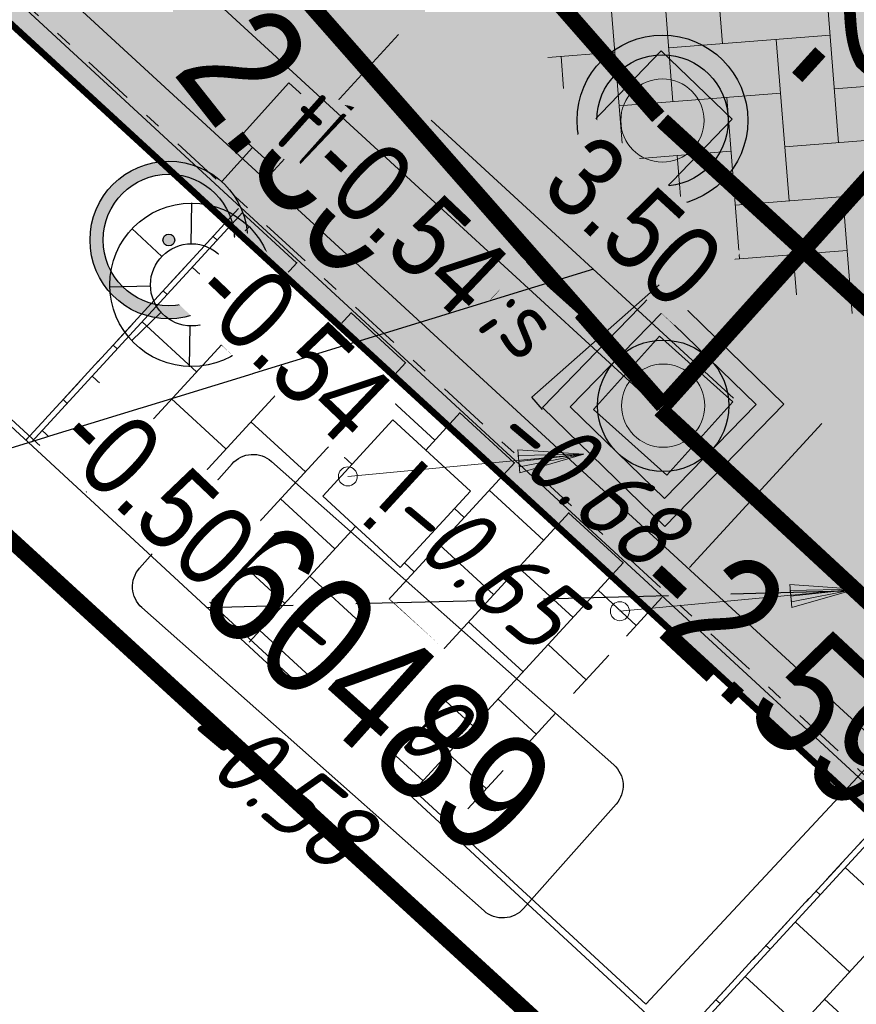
# Model space of a CAD drawing. Header units: metres. Extents: x 111546 to 149831, y 498798 to 507863.
# Tile 795 of 1056: x 111853.2 to 111858.3, y 501741.75 to 501747.75. Entities that reach past the tile are written whole.
import ezdxf
from ezdxf import colors
from ezdxf.entities.mleader import LeaderData, LeaderLine
from ezdxf.enums import TextEntityAlignment as Align
from ezdxf.math import Vec2, Vec3

# ---------------------------------------------------------------- set-up
doc = ezdxf.new("R2010")
doc.units = ezdxf.units.M
for name, pattern in [('DASHDOT2', [12.7, 6.35, -3.175, 0, -3.175]), ('DASHED', [19.05, 12.7, -6.35]), ('HIDDENX2', [19.05, 12.7, -6.35]), ('RI-HWA', [7.4, 5, -2.4])]:
    doc.linetypes.add(name, pattern=pattern)
for name, color, linetype in [('0-hoogte mv-bestaand', 253, 'Continuous'), ('0-hoogte mv-nieuw', 2, 'Continuous'), ('0-werkgrens', 210, 'FENCELINE1'), ('2-nw- bob-DWA', 20, 'Continuous'), ('2-nw-DWA inspectieput nr', 2, 'Continuous'), ('2-nw-inspectieput-DWA-beton-80', 20, 'Continuous'), ('2-nw-inspectieput-HWA', 160, 'Continuous'), ('2-nw-streng-DWA beton', 20, 'DASHED'), ('2-nw-streng-HWA', 160, 'RI-HWA'), ('2-nw-tekst-zinker', 7, 'Continuous'), ('2-vw-DWA-streng-PVC250-excl grondwerk', 41, 'RI-HWA-V'), ('3-NW-HV-316010+318010-Afwerken zandbed voor wegfundering en menggranulaat-opp', 20, 'Continuous'), ('3-nw-inrittegel', 2, 'Continuous'), ('3-vw-band-trb-13-15x25', 230, 'Continuous'), ('3-vw-lichtmast- ter (ver)plaatsen-verwijderen', 200, 'Continuous'), ('4-nw-boom tekst', 7, 'Continuous'), ('6-OVL-nw-lichtmast', 7, 'Continuous'), ('6-OVL-nw-lichtmast nr', 2, 'Continuous'), ('V03_KNTTEGELPAD', 252, 'Continuous')]:
    doc.layers.add(name, color=color, linetype=linetype)
for name, color, linetype, lineweight in [('0-kadastrale percelen', 253, 'AI-KADASTRAAL', 9), ('2-nw-inlaat-dwa 125', 10, 'Continuous', 15), ('2-YY-huisaansluiting DWA 125mm', 10, 'HIDDENX2', 30), ('2-YY-kolkleiding HWA 125mm', 150, 'Continuous', 15), ('3-nw-arcering-rijweg', 7, 'Continuous', 13), ('3-nw-arcering-trottoir', 2, 'Continuous', 15), ('3-nw-band-trb18-20x20-achterkant-stelspecie', 103, 'DASHDOT2', 15), ('3-nw-band-trb18-20x20-voorkant-stelspecie', 103, 'Continuous', 15), ('3-nw-maatvoering', 181, 'Continuous', 15), ('3-nw-materiaalscheiding-', 7, 'DASHED', 13), ('3-nw-putrand-bestrating-dwa', 30, 'Continuous', 13), ('3-nw-putrand-bestrating-hwa', 151, 'Continuous', 13), ('3-nw-text-20-herinrichting', 7, 'Continuous', 15), ('3-vw-verharding', 3, 'Continuous', 15), ('4-nw-boom 2e grootte', 7, 'Continuous', 35)]:
    doc.layers.add(name, color=color, linetype=linetype, lineweight=lineweight)
doc.layers.add('3-nw-menggranulaat', color=7, linetype='Continuous', lineweight=13, true_color=0xebebeb)
doc.styles.get("Standard").update_dxf_attribs({"font": 'isocp-ie.shx'})
doc.styles.add('veysel', font='isocp-ie.shx', dxfattribs={"height": 0.1})
doc.styles.add('Zaanstad', font='ARIALN.TTF')
doc.styles.add('Zaanstad 1-200 1.8mm', font='ARIALN.TTF', dxfattribs={"height": 0.36})
doc.styles.add('Zaanstad 1-200 2.5mm', font='ARIALN.TTF', dxfattribs={"height": 0.5})
doc.styles.add('Zaanstad 1-500 1.8mm', font='ARIALN.TTF', dxfattribs={"height": 0.9})
doc.linetypes.add('AI-KADASTRAAL', pattern='A,5.5,-2,["K",Standard,S=1.8,R=0,X=0,Y=-0.9],-2,5.5,-2,[5,NLCS.SHX,S=0.75,R=0,X=0,Y=0],-2', length=19)
doc.linetypes.add('FENCELINE1', pattern='A,6.35,-2.54,[133,ltypeshp.shx,S=2.54,R=0,X=-2.54,Y=0],-2.54,25.4', length=36.83)
doc.linetypes.add('RI-HWA-V', pattern='A,2.5,[24,NLCS.SHX,S=1,R=0,X=0,Y=0],2.5,-1.8', length=6.8)
doc.dimstyles.new('1-250', dxfattribs={"dimscale": 0.25, "dimtxt": 2, "dimasz": 2, "dimexe": 1, "dimexo": 1, "dimgap": 0.5, "dimtad": 1, "dimzin": 0, "dimdsep": 46, "dimtxsty": 'Zaanstad', "dimcen": 0, "dimclrd": 256, "dimclre": 256, "dimclrt": 256, "dimadec": 0, "dimazin": 0, "dimtfac": 1, "dimtofl": 0, "dimtmove": 0, "dimatfit": 3, "dimfxl": 1, "dimtfill": 1, "dimtolj": 1, "dimtzin": 0, "dimlwd": -1, "dimlwe": -1, "dimarcsym": 0})
pattern_1 = [(317.41510507, (531928.34205, 787969.52565), (0.4835774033, -0.13884485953), [0.45, -0.45]), (47.41510507, (531928.34205, 787969.52565), (-0.33132397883, 0.30450684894), [])]

# ---------------------------------------------------------------- blocks, each defined once
blk = doc.blocks.new('Q21')
at = {"color": 0, "linetype": 'ByBlock', "lineweight": -2}
for p, q in [((-0.003, 0.25), (0.001, 0.5)), ((-0.1815, 0.172), (-0.3635, 0.3435)), ((0.173, 0.1805), (0.351, 0.353)), ((0.25, 0.0075), (0.5, 0.015)), ((-0.25, -0.0075), (-0.5, -0.015)), ((-0.186, -0.167), (-0.3655, -0.341)), ((0.1825, -0.171), (0.3575, -0.336)), ((-0.0105, -0.25), (-0.014, -0.5))]:
    blk.add_line(p, q, dxfattribs=at)
for radius in [0.498, 0.25]:
    blk.add_circle((0, 0), radius, dxfattribs=at)
blk = doc.blocks.new('2-inspectieput rond 80cm')
at = {"ltscale": 0.03}
h = blk.add_hatch(color=256, dxfattribs=at)
h.dxf.hatch_style = 1
edge = h.paths.add_edge_path()
edge.add_arc((0, 0), 0.4, 0, 360)
for radius in [0.52, 0.4]:
    blk.add_circle((0, 0), radius)
blk = doc.blocks.new('6-OVL-LM 5.0m')
at = {"linetype": 'ByBlock', "lineweight": -2}
h = blk.add_hatch(color=0, dxfattribs=at)
h.paths.add_polyline_path([(-0.0025, 0.48, 1), (0.0025, -0.48, 1)])
h.paths.add_polyline_path([(0.0021, -0.4, -1), (-0.0021, 0.4, -1)], flags=16)
h.paths.add_polyline_path([(0.0002, -0.036, -1), (-0.0002, 0.036, -1)], flags=0)
blk.add_hatch(color=0, dxfattribs=at).paths.add_polyline_path([(1.2005, -0.0939), (1.1995, 0.1061), (0.7595, 0.1039), (0.7605, -0.0961)])
at = {"color": 0, "linetype": 'ByBlock', "lineweight": -2}
blk.add_lwpolyline([(0.7605, -0.0961), (1.2005, -0.0939), (1.1995, 0.1061), (0.7595, 0.1039)], close=True, dxfattribs=at)
blk.add_lwpolyline([(0.76, 0.0039), (0.48, 0.0024)], dxfattribs=at)
for radius in [0.48, 0.4, 0.036]:
    blk.add_circle((0, 0), radius, dxfattribs=at)
at = {"layer": '6-OVL-nw-lichtmast nr', "linetype": 'ByBlock', "lineweight": -2, "style": 'Zaanstad'}
blk.add_attdef('MAST', (1.3066, 0.2773), '', height=0.4, dxfattribs=at)
at = {"layer": '6-OVL-nw-lichtmast nr', "linetype": 'ByBlock', "lineweight": -2, "style": 'Zaanstad', "flags": 1}
blk.add_attdef('STRAAT', (1.3066, -0.5834), '', height=0.4, dxfattribs=at)
blk = doc.blocks.new('3-vw-BSS keperverband')
at = {"ltscale": 0.1}
for p, q in [((-2.151, 0.958), (-0.136, 2.972)), ((0.293, 2.969), (1.562, 1.7)), ((0.819, 2.442), (1.273, 2.897)), ((-2.4, 2.692), (-1.408, 1.7)), ((-2.151, 2.442), (-1.769, 2.824)), ((0.819, 0.958), (2.523, 2.661)), ((-3.521, 2.327), (-1.408, 0.215)), ((-0.666, 2.442), (1.562, 0.215)), ((2.304, 2.442), (4.531, 0.215)), ((-5.121, 0.958), (-3.949, 2.129)), ((4.298, 1.934), (4.531, 1.7)), ((-4.488, 1.81), (-4.378, 1.7)), ((3.789, 0.958), (4.578, 1.747)), ((-5.121, -0.527), (-2.893, 1.7)), ((-2.151, -0.527), (0.077, 1.7)), ((0.819, -0.527), (3.047, 1.7)), ((-5.259, 1.096), (-4.378, 0.215)), ((3.789, -0.527), (5.324, 1.007)), ((-3.636, 0.958), (-1.408, -1.27)), ((-0.666, 0.958), (1.562, -1.27)), ((2.304, 0.958), (4.531, -1.27)), ((5.274, 0.958), (5.469, 0.763)), ((-4.735, -1.627), (-2.893, 0.215)), ((-2.151, -2.012), (0.077, 0.215)), ((0.819, -2.012), (3.047, 0.215)), ((-5.658, 0.01), (-4.378, -1.27)), ((3.789, -2.012), (5.651, -0.15)), ((-3.636, -0.527), (-1.408, -2.755)), ((-0.666, -0.527), (1.562, -2.755)), ((2.304, -0.527), (3.92, -2.144)), ((5.274, -0.527), (5.482, -0.736)), ((-3.818, -2.194), (-2.893, -1.27)), ((-1.517, -2.864), (0.077, -1.27)), ((1.442, -2.875), (3.047, -1.27)), ((-3.636, -2.012), (-3.194, -2.454)), ((-0.666, -2.012), (0.291, -2.969)), ((2.304, -2.012), (2.858, -2.566)), ((-0.14, -2.972), (0.077, -2.755))]:
    blk.add_line(p, q, dxfattribs=at)
blk = doc.blocks.new('putrand')
blk.add_lwpolyline([(-0.3, -0.3), (0.3, -0.3), (0.3, 0.3), (-0.3, 0.3)], close=True)
blk.add_circle((0, 0), 0.2534)
blk = doc.blocks.new('4-boom 2e grootte')
at = {"layer": '4-nw-boom tekst', "style": 'Zaanstad'}
blk.add_attdef('BOOMSOORT', text='', height=0.9, dxfattribs=at).set_placement((2.0615, 1.223), align=Align.BOTTOM_LEFT)
blk = doc.blocks.new('*U748')
at = {"ltscale": 0.02}
blk.add_lwpolyline([(-0.3193, 0.7684), (0.3221, 0.7684), (0.3221, 0.1371), (-0.3193, 0.1371)], close=True, dxfattribs=at)
at = {"ltscale": 0.03, "style": 'Zaanstad'}
blk.add_text('i', height=0.5, dxfattribs=at).set_placement((0, 0.45), align=Align.MIDDLE_CENTER)
blk = doc.blocks.new('2-inlaat')
for p, q in [((-1.728, 2.693), (0, 0)), ((0, 0), (-0.357, 0.822))]:
    blk.add_line(p, q)
blk.add_lwpolyline([(-0.357, 0.822), (-0.618, 0.653), (0, 0), (-0.424, 0.781), (-0.552, 0.694), (0, 0), (-0.491, 0.739)])
blk.add_circle((-1.728, 2.693), 0.128)
blk = doc.blocks.new('2-inspectieput 80x80')
h = blk.add_hatch(color=256)
h.dxf.hatch_style = 1
edge = h.paths.add_edge_path()
edge.add_arc((0, 0), 0.4, 0, 360)
at = {"flags": 128}
for points in [[(-0.52, 0.52), (0.52, 0.52), (0.52, -0.52), (-0.52, -0.52)], [(-0.4, 0.4), (0.4, 0.4), (0.4, -0.4), (-0.4, -0.4)]]:
    blk.add_lwpolyline(points, close=True, dxfattribs=at)
blk.add_circle((0, 0), 0.4)
blk = doc.blocks.new('*D882')
at = {"layer": '3-nw-maatvoering', "ltscale": 0.02, "transparency": 16777216}
for p, q in [((111854.7038, 501746.7793), (111855.509, 501747.6554)), ((111855.708, 501747.1329), (111857.5486, 501745.4412)), ((111857.2808, 501744.4109), (111858.0859, 501745.2869))]:
    blk.add_line(p, q, dxfattribs=at)
for points in [[(111855.7644, 501747.1943), (111855.6516, 501747.0716), (111855.3398, 501747.4713)], [(111857.605, 501745.5026), (111857.4922, 501745.3799), (111857.9168, 501745.1029)]]:
    blk.add_solid(points, dxfattribs=at)
at = {"layer": 'Defpoints', "color": 0, "ltscale": 0.02, "transparency": 16777216}
for p in [(111854.5347, 501746.5952), (111857.9168, 501745.1029), (111857.1116, 501744.2268)]:
    blk.add_point(p, dxfattribs=at)
at = {"layer": '3-nw-maatvoering', "ltscale": 0.02, "transparency": 16777216, "insert": (111856.9406, 501746.5166), "char_height": 0.5, "attachment_point": 5, "rotation": 317.41437, "style": 'Zaanstad', "bg_fill": 3, "box_fill_scale": 1.1, "bg_fill_color": 256, "bg_fill_true_color": 13158600, "bg_fill_transparency": 0}
blk.add_mtext('\\A1;3.50', dxfattribs=at)

msp = doc.modelspace()

# ---------------------------------------------------------------- hatches: boundary and pattern name
at = {"layer": '3-nw-arcering-rijweg'}
h = msp.add_hatch(dxfattribs=at)
h.set_pattern_fill('AVH-BSS_KEIFORMAAT_ELLEBOOG', color=256, scale=2, angle=-16.59743, pattern_type=2)
h.set_pattern_definition([(358.802, (111860.80048, 501748.07845), (0.214344, 0.205565), [0.63, -0.21]), (268.802, (111860.80926, 501748.49836), (0.214344, 0.205565), [0.63, -0.21])])
edge = h.paths.add_edge_path()
edge.add_ellipse((111859.0954, 501748.6985), major_axis=(-1.044, 1.0966), ratio=0.56778, start_angle=0, end_angle=360)
at = {"layer": '3-nw-arcering-trottoir'}
h = msp.add_hatch(dxfattribs=at)
h.set_pattern_fill('AVH-TEGEL_300X300_HALFST', color=256, scale=1.5, style=0, pattern_type=2)
h.set_pattern_definition(pattern_1)
h.paths.add_polyline_path([(111854.5347, 501746.5952), (111857.1116, 501744.2268), (111855.8246, 501742.8296), (111853.2492, 501745.1966)])
h.paths.add_polyline_path([(111855.4744, 501745.3084), (111855.9466, 501744.8744), (111855.5194, 501744.4095), (111855.0472, 501744.8436)], flags=16)
h = msp.add_hatch(dxfattribs=at)
h.set_pattern_fill('AVH-TEGEL_300X300_HALFST', color=256, scale=1.5, style=0, pattern_type=2)
h.set_pattern_definition(pattern_1)
h.paths.add_polyline_path([(111858.5274, 501742.9598), (111861.1043, 501740.5915), (111859.8174, 501739.1942), (111857.2419, 501741.5612)])
h.paths.add_polyline_path([(111859.5221, 501741.7329), (111859.9944, 501741.2989), (111859.5672, 501740.834), (111859.0949, 501741.2681)], flags=16)

# ---------------------------------------------------------------- linework, layer by layer
at = {"layer": '0-kadastrale percelen', "ltscale": 0.25}
msp.add_line((111857.015, 501741.751), (111853.044, 501745.41), dxfattribs=at)
at = {"layer": '2-nw-DWA inspectieput nr', "elevation": 0.6224, "flags": 128}
msp.add_lwpolyline([(111853.9313, 501744.4059), (111854.4947, 501745.0417, -0.414214), (111854.7345, 501745.0562), (111856.8187, 501743.2092, -0.414214), (111856.8332, 501742.9694), (111856.2698, 501742.3336, -0.414214), (111856.0299, 501742.3191), (111853.9458, 501744.1661, -0.414214)], format="xyb", close=True, dxfattribs=at)
at = {"layer": '2-nw-streng-DWA beton', "ltscale": 0.1, "const_width": 0.1}
for points in [[(111857.1202, 501745.3952), (111882.364, 501773.4202)], [(111840.0204, 501764.8316), (111857.1202, 501745.3952)], [(111886.6834, 501717.9782), (111857.1007, 501745.3736)]]:
    msp.add_lwpolyline(points, dxfattribs=at)
at = {"layer": '2-nw-streng-HWA', "ltscale": 0.25, "const_width": 0.1}
for points in [[(111857.0901, 501747.1546), (111841.5522, 501764.894)], [(111858.8212, 501745.5673), (111857.1153, 501747.1315)]]:
    msp.add_lwpolyline(points, dxfattribs=at)
at = {"layer": '3-nw-band-trb18-20x20-achterkant-stelspecie', "ltscale": 0.05}
msp.add_lwpolyline([(111862.5152, 501739.3145), (111849.1875, 501751.5635)], dxfattribs=at)
at = {"layer": '3-nw-band-trb18-20x20-voorkant-stelspecie'}
msp.add_lwpolyline([(111862.6506, 501739.4618), (111849.3229, 501751.7107)], dxfattribs=at)
at = {"layer": '3-nw-materiaalscheiding-', "ltscale": 0.025}
for points in [[(111854.5347, 501746.5952), (111853.2396, 501745.1861)], [(111854.3269, 501746.3693), (111853.2395, 501745.1862)], [(111857.1116, 501744.2268), (111855.8135, 501742.8144)], [(111858.5274, 501742.9598), (111857.2323, 501741.5507)], [(111858.3296, 501742.7448), (111857.2423, 501741.5617)]]:
    msp.add_lwpolyline(points, dxfattribs=at)
at = {"layer": '3-vw-band-trb-13-15x25', "ltscale": 0.1}
msp.add_lwpolyline([(111888.587, 501785.701), (111884.542, 501789.453), (111878.865, 501783.338), (111855.696, 501758.079), (111859.845, 501754.331), (111857.555, 501751.882), (111854.669, 501754.457), (111840.723, 501767.427), (111840.326, 501767.846), (111836.29, 501763.487), (111850.862, 501750), (111873.309, 501729.305), (111887.999, 501715.98)], dxfattribs=at)
at = {"layer": 'V03_KNTTEGELPAD'}
msp.add_line((111835.003, 501762.036), (111879.707, 501720.73), dxfattribs=at)

# ---------------------------------------------------------------- block references
at = {"layer": '2-nw-inspectieput-HWA', "rotation": 359.6124130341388}
msp.add_blockref('2-inspectieput rond 80cm', (111857.1153, 501747.1315), dxfattribs=at)
at = {"layer": '3-nw-inrittegel', "rotation": 137.415105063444}
msp.add_blockref('*U748', (111855.8042, 501745.1914), dxfattribs=at)
at = {"layer": '3-nw-putrand-bestrating-dwa', "zscale": 1.528603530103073, "rotation": 138.0634148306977}
msp.add_blockref('putrand', (111857.1202, 501745.3952), dxfattribs=at)
at = {"layer": '3-nw-putrand-bestrating-hwa', "rotation": 316.1488550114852}
msp.add_blockref('putrand', (111857.1153, 501747.1315), dxfattribs=at)
at = {"layer": '3-vw-lichtmast- ter (ver)plaatsen-verwijderen'}
msp.add_blockref('Q21', (111854.248, 501746.131), dxfattribs=at)
at = {"layer": '3-vw-verharding', "xscale": 0.3128478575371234, "yscale": 0.3128478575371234, "zscale": 0.3128478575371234, "rotation": 319.5215514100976}
msp.add_blockref('3-vw-BSS keperverband', (111857.7725, 501747.262), dxfattribs=at)
at = {"layer": '4-nw-boom 2e grootte'}
ref = msp.add_blockref('4-boom 2e grootte', (111866.4516, 501744.2306), dxfattribs=dict(at, rotation=317.4143730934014))
ref.add_attrib('BOOMSOORT', '2e orde Esdoorn; Acer Campestre Elsrijk', dxfattribs={"layer": '4-nw-boom tekst', "height": 0.9, "rotation": 317.41437, "style": 'Zaanstad'}).set_placement((111855.0308, 501757.8756), align=Align.BOTTOM_LEFT)
at = {"layer": '6-OVL-nw-lichtmast', "ltscale": 0.05, "rotation": 47.53632192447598}
msp.add_blockref('6-OVL-LM 5.0m', (111854.1096, 501746.4038), dxfattribs=at)

# ---------------------------------------------------------------- texts
at = {"layer": '0-hoogte mv-bestaand', "style": 'veysel', "oblique": 15}
for s, p in [('-0.56', (111858.6699, 501747.1007)), ('-0.68', (111856.5092, 501744.7834)), ('-0.65', (111855.864, 501744.2824)), ('-0.60', (111855.1935, 501743.5954)), ('-0.58', (111854.6068, 501742.9454))]:
    msp.add_text(s, height=0.45, rotation=320, dxfattribs=at).set_placement(p, align=Align.CENTER)
at = {"layer": '2-nw- bob-DWA', "style": 'Zaanstad 1-500 1.8mm'}
for s, rotation, p in [('-2.59', 47.73326, (111858.887, 501749.1246)), ('2.30', 308.33666, (111855.7491, 501746.5814)), ('-2.59', 316.98416, (111858.8006, 501743.4193))]:
    msp.add_text(s, height=0.75, rotation=rotation, dxfattribs=at).set_placement(p, align=Align.TOP_RIGHT)

# ---------------------------------------------------------------- next in the draw order: texts
at = {"layer": '2-nw-DWA inspectieput nr', "ltscale": 0.05, "insert": (111855.3742, 501743.673), "char_height": 0.75, "width": 0.574682, "attachment_point": 5, "rotation": 318.07872, "style": 'Zaanstad 1-200 1.8mm', "bg_fill": 3, "box_fill_scale": 1.1, "bg_fill_color": 256, "bg_fill_true_color": 13158600, "bg_fill_transparency": 0}
msp.add_mtext('\\A1;60489', dxfattribs=at)

# ---------------------------------------------------------------- next in the draw order: block references
at = {"layer": '2-nw-inlaat-dwa 125', "xscale": 0.4513648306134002, "yscale": 0.4513648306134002, "zscale": 0.4513648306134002, "rotation": 62.66409832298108}
msp.add_blockref('2-inlaat', (111856.6376, 501745.0996), dxfattribs=at)
at = {"layer": '2-nw-inspectieput-DWA-beton-80', "rotation": 315.7740860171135}
msp.add_blockref('2-inspectieput 80x80', (111857.1202, 501745.3952), dxfattribs=at)

# ---------------------------------------------------------------- next in the draw order: dimensions: what is measured, and where the dimension line sits
at = {"layer": '3-nw-maatvoering', "ltscale": 0.02}
dim = msp.add_linear_dim(base=(111857.9168, 501745.1029), p1=(111854.5347, 501746.5952), p2=(111857.1116, 501744.2268), angle=317.41437, dimstyle='1-250', dxfattribs=at)
dim.commit()
dim.dimension.update_dxf_attribs({"geometry": '*D882', "text_midpoint": (111856.6832, 501746.2366), "dimtype": 160})

# ---------------------------------------------------------------- next in the draw order: block references
at = {"layer": '2-nw-inlaat-dwa 125', "xscale": 0.4513648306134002, "yscale": 0.4513648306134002, "zscale": 0.4513648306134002, "rotation": 62.66409832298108}
msp.add_blockref('2-inlaat', (111858.2942, 501744.2789), dxfattribs=at)

# ---------------------------------------------------------------- next in the draw order: texts
at = {"layer": '3-nw-text-20-herinrichting', "color": 0, "insert": (111854.7094, 501747.0019), "char_height": 0.408319, "attachment_point": 7, "rotation": 318.18945, "style": 'veysel', "bg_fill": 3, "box_fill_scale": 1.1, "bg_fill_color": 256, "bg_fill_true_color": 13158600, "bg_fill_transparency": 0}
msp.add_mtext('\\A1;{\\C256;tb18/20;s}', dxfattribs=at)

# ---------------------------------------------------------------- next in the draw order: linework, layer by layer
at = {"layer": '2-nw-inspectieput-DWA-beton-80', "ltscale": 0.02}
msp.add_lwpolyline([(111856.3852, 501745.3716), (111856.3195, 501745.4462)], dxfattribs=at)

# ---------------------------------------------------------------- next in the draw order: texts
at = {"layer": '0-hoogte mv-nieuw', "insert": (111853.3863, 501745.1452), "char_height": 0.5, "attachment_point": 7, "rotation": 316.40386, "style": 'Zaanstad 1-200 2.5mm', "bg_fill": 3, "box_fill_scale": 1.1, "bg_fill_color": 256, "bg_fill_true_color": 13158600, "bg_fill_transparency": 0}
msp.add_mtext('\\A1;-0.50', dxfattribs=at)

# ---------------------------------------------------------------- next in the draw order: linework, layer by layer
at = {"layer": '2-YY-huisaansluiting DWA 125mm', "ltscale": 0.06}
msp.add_lwpolyline([(111858.2947, 501744.2675), (111854.3443, 501744.1649)], dxfattribs=at)

# ---------------------------------------------------------------- next in the draw order: texts
at = {"layer": '0-hoogte mv-nieuw', "insert": (111854.2121, 501746.0329), "char_height": 0.5, "attachment_point": 7, "rotation": 316.40386, "style": 'Zaanstad 1-200 2.5mm', "bg_fill": 3, "box_fill_scale": 1.1, "bg_fill_color": 256, "bg_fill_true_color": 13158600, "bg_fill_transparency": 0}
msp.add_mtext('\\A1;-0.54', dxfattribs=at)

# ---------------------------------------------------------------- next in the draw order: texts
at = {"layer": '0-hoogte mv-nieuw', "insert": (111854.9204, 501746.8035), "char_height": 0.5, "attachment_point": 7, "rotation": 316.40386, "style": 'Zaanstad 1-200 2.5mm', "bg_fill": 3, "box_fill_scale": 1.1, "bg_fill_color": 256, "bg_fill_true_color": 13158600, "bg_fill_transparency": 0}
msp.add_mtext('\\A1;-0.54', dxfattribs=at)

# ---------------------------------------------------------------- next in the draw order: linework, layer by layer
at = {"layer": '2-nw-inspectieput-DWA-beton-80', "ltscale": 0.02}
msp.add_lwpolyline([(111857.0965, 501746.1303), (111856.3195, 501745.4462)], dxfattribs=at)
at = {"layer": '2-vw-DWA-streng-PVC250-excl grondwerk', "ltscale": 0.2, "flags": 128}
msp.add_lwpolyline([(111845.886, 501755.6652), (111879.247, 501725.051)], dxfattribs=at)
at = {"layer": '3-NW-HV-316010+318010-Afwerken zandbed voor wegfundering en menggranulaat-opp', "const_width": 0.04}
msp.add_lwpolyline([(111885.5126, 501807.2607), (111890.1896, 501792.4643, -0.268539), (111888.9623, 501786.9382), (111860.4469, 501755.9116), (111859.2031, 501754.8538, -0.414214), (111854.3284, 501754.6482), (111853.4568, 501755.1777), (111841.6617, 501766.0181), (111839.7535, 501767.7719), (111835.8964, 501763.5751), (111836.3161, 501763.1893), (111876.9192, 501725.8727), (111896.1196, 501708.2263), (111899.9767, 501712.4231), (111865.4492, 501744.1559), (111865.3726, 501744.498, -0.413028), (111865.0952, 501750.7724), (111898.3784, 501787.2824, 0.295686), (111898.974, 501790.877), (111897.9326, 501793.2678), (111893.2508, 501804.0168, -0.295995)], format="xyb", dxfattribs=at)

# ---------------------------------------------------------------- next in the draw order: leaders
at = {"layer": '2-nw-tekst-zinker'}
ml = msp.add_multileader_mtext('Standard', dxfattribs=at)
ml.set_content('zinker -2.64 / PVC315', color=256, style='Zaanstad')
ml.set_leader_properties()
ml.build(insert=Vec2(0, 0))
ml.multileader.update_dxf_attribs({"has_text_frame": 1, "text_left_attachment_type": 6, "text_right_attachment_type": 5, "dogleg_length": 0.36, "arrow_head_size": 0.8, "scale": 0.5})
ctx = ml.context
ctx.base_point, ctx.scale, ctx.char_height, ctx.arrow_head_size, ctx.landing_gap_size, ctx.plane_origin, ctx.plane_x_axis, ctx.plane_y_axis = Vec3(111843.4327, 501750.4922), 0.5, 0.75, 0.8, 0.2, Vec3(111863.2796, 501731.7316), Vec3(0.721393, -0.692526), Vec3(0.692526, 0.721393)
ctx.left_attachment, ctx.right_attachment, ctx.text_align_type = 6, 5, 2
notes = []
notes.append((ctx, [(1, (1, 1, 0), (111849.9974, 501744.1717), (-0.721393, 0.692526), 0.36, [(0, [(111857.4599, 501746.4617)], 0, [])])]))
ctx.mtext.insert, ctx.mtext.text_direction, ctx.mtext.rotation, ctx.mtext.alignment, ctx.mtext.flow_direction = Vec3(111850.2259, 501745.2184), Vec3(0.721393, -0.692526), 5.518201, 3, 5
ctx.mtext.has_bg_fill, ctx.mtext.bg_color, ctx.mtext.bg_scale_factor, ctx.mtext.bg_transparency, ctx.mtext.use_window_bg_color = 1, -1027028792, 1.5, 0, 1
for ctx, leaders in notes:
    for number, flags, end, landing, length, lines in leaders:
        leader = LeaderData()
        leader.index, (leader.has_last_leader_line, leader.has_dogleg_vector, leader.attachment_direction) = number, flags
        leader.last_leader_point, leader.dogleg_vector, leader.dogleg_length = Vec3(end), Vec3(landing), length
        for number, points, colour, breaks in lines:
            line = LeaderLine()
            line.index, line.vertices, line.color, line.breaks = number, Vec3.list(points), colors.encode_raw_color(colour), breaks
            leader.lines.append(line)
        ctx.leaders.append(leader)

# ---------------------------------------------------------------- next in the draw order: hatches: boundary and pattern name
at = {"layer": '3-nw-menggranulaat', "ltscale": 0.02}
h = msp.add_hatch(color=256, dxfattribs=at)
h.dxf.hatch_style = 1
edge = h.paths.add_edge_path(flags=17)
edge.add_line((111945.4205, 501891.0356), (111945.6729, 501890.794))
edge.add_line((111945.6729, 501890.794), (111945.6874, 501890.807))
edge.add_line((111945.6874, 501890.807), (111945.7046, 501890.8177))
edge.add_line((111945.7046, 501890.8177), (111945.7238, 501890.8259))
edge.add_line((111945.7238, 501890.8259), (111945.7445, 501890.8318))
edge.add_line((111945.7445, 501890.8318), (111945.7662, 501890.8351))
edge.add_line((111945.7662, 501890.8351), (111945.7883, 501890.836))
edge.add_line((111945.7883, 501890.836), (111945.8102, 501890.8344))
edge.add_line((111945.8102, 501890.8344), (111945.8314, 501890.8303))
edge.add_line((111945.8314, 501890.8303), (111945.8513, 501890.8237))
edge.add_line((111945.8513, 501890.8237), (111945.8693, 501890.8145))
edge.add_line((111945.8693, 501890.8145), (111945.8849, 501890.8028))
edge.add_arc((111943.4234, 501888.1077), 3.65, -30.75903, 47.59341, ccw=False)
edge.add_line((111946.56, 501886.241), (111946.396, 501885.9655))
edge.add_line((111946.396, 501885.9655), (111953.9762, 501881.4542))
edge.add_line((111953.9762, 501881.4542), (111958.2826, 501888.69))
edge.add_line((111958.2826, 501888.69), (111956.8741, 501889.9773))
edge.add_line((111956.8741, 501889.9773), (111951.4568, 501894.3664))
edge.add_line((111951.4568, 501894.3664), (111933.3048, 501910.9454))
edge.add_arc((111934.4175, 501912.1637), 1.65, 137.59341, 227.59341, ccw=False)
edge.add_line((111933.1992, 501913.2764), (111952.7546, 501934.6874))
edge.add_line((111952.7546, 501934.6874), (111952.7652, 501934.6999))
edge.add_line((111952.7652, 501934.6999), (111952.7884, 501934.7244))
edge.add_line((111952.7884, 501934.7244), (111958.8189, 501941.3271))
edge.add_arc((111962.9907, 501937.5168), 5.65, 65.58791, 137.59341, ccw=False)
edge.add_line((111965.3258, 501942.6617), (111990.2953, 501931.3286))
edge.add_line((111990.2953, 501931.3286), (111992.5123, 501928.7742))
edge.add_line((111992.5123, 501928.7742), (111996.2832, 501938.3855))
edge.add_line((111996.2832, 501938.3855), (111993.0828, 501937.6602))
edge.add_line((111993.0828, 501937.6602), (111947.8566, 501958.1872))
edge.add_line((111947.8566, 501958.1872), (111944.1829, 501950.2846))
edge.add_line((111944.1829, 501950.2846), (111946.0273, 501949.4554))
edge.add_arc((111943.3152, 501943.3934), 6.641, -41.72574, 65.89655, ccw=False)
edge.add_line((111948.2716, 501938.9734), (111948.2104, 501938.9056))
edge.add_line((111948.2104, 501938.9056), (111948.1767, 501938.8686))
edge.add_line((111948.1767, 501938.8686), (111919.7385, 501908.7564))
edge.add_line((111919.7385, 501908.7564), (111924.5965, 501904.3126))
edge.add_line((111924.5965, 501904.3126), (111926.7841, 501906.8548))
edge.add_line((111926.7841, 501906.8548), (111926.8718, 501906.9396))
edge.add_arc((111927.9845, 501905.4644), 1.8478, 39.9448, 127.02577, ccw=False)
edge.add_line((111929.4011, 501906.6508), (111929.3935, 501906.5287))
edge.add_line((111929.3935, 501906.5287), (111929.4066, 501906.5141))
edge.add_line((111929.4066, 501906.5141), (111929.4175, 501906.497))
edge.add_line((111929.4175, 501906.497), (111929.426, 501906.4777))
edge.add_line((111929.426, 501906.4777), (111929.4321, 501906.4569))
edge.add_line((111929.4321, 501906.4569), (111929.4359, 501906.4352))
edge.add_line((111929.4359, 501906.4352), (111929.4371, 501906.4131))
edge.add_line((111929.4371, 501906.4131), (111929.4359, 501906.3911))
edge.add_line((111929.4359, 501906.3911), (111929.4321, 501906.3699))
edge.add_line((111929.4321, 501906.3699), (111929.4257, 501906.35))
edge.add_line((111929.4257, 501906.35), (111929.4167, 501906.3319))
edge.add_line((111929.4167, 501906.3319), (111929.338, 501906.2428))
edge.add_line((111929.338, 501906.2428), (111945.4205, 501891.0356))
edge = h.paths.add_edge_path()
edge.add_line((111939.0689, 501884.2217), (111923.2649, 501898.6751))
edge.add_line((111923.2649, 501898.6751), (111923.0035, 501899.3073))
edge.add_line((111923.0035, 501899.3073), (111922.989, 501899.2943))
edge.add_line((111922.989, 501899.2943), (111922.9719, 501899.2837))
edge.add_line((111922.9719, 501899.2837), (111922.9527, 501899.2756))
edge.add_line((111922.9527, 501899.2756), (111922.932, 501899.2699))
edge.add_line((111922.932, 501899.2699), (111922.9104, 501899.2666))
edge.add_line((111922.9104, 501899.2666), (111922.8883, 501899.2659))
edge.add_line((111922.8883, 501899.2659), (111922.8665, 501899.2676))
edge.add_line((111922.8665, 501899.2676), (111922.8453, 501899.2718))
edge.add_line((111922.8453, 501899.2718), (111922.8254, 501899.2785))
edge.add_line((111922.8254, 501899.2785), (111922.8074, 501899.2877))
edge.add_line((111922.8074, 501899.2877), (111922.7918, 501899.2994))
edge.add_line((111922.7918, 501899.2994), (111922.7244, 501899.361))
edge.add_arc((111923.7904, 501900.8134), 1.8016, 142.46827, 233.72181, ccw=False)
edge.add_line((111922.3617, 501901.9109), (111924.5902, 501904.3072))
edge.add_line((111924.5902, 501904.3072), (111919.7344, 501908.7519))
edge.add_line((111919.7344, 501908.7519), (111909.1625, 501897.0827))
edge.add_line((111909.1625, 501897.0827), (111913.8523, 501892.7753))
edge.add_line((111913.8523, 501892.7753), (111915.8761, 501894.9148))
edge.add_arc((111917.0874, 501893.8799), 1.5932, 61.0323, 139.48943, ccw=False)
edge.add_line((111917.8591, 501895.2738), (111918.9555, 501894.4073))
edge.add_line((111918.9555, 501894.4073), (111918.9686, 501894.3928))
edge.add_line((111918.9686, 501894.3928), (111918.9794, 501894.3756))
edge.add_line((111918.9794, 501894.3756), (111918.9879, 501894.3564))
edge.add_line((111918.9879, 501894.3564), (111918.9939, 501894.3357))
edge.add_line((111918.9939, 501894.3357), (111918.9976, 501894.314))
edge.add_line((111918.9976, 501894.314), (111918.9988, 501894.2919))
edge.add_line((111918.9988, 501894.2919), (111918.9974, 501894.27))
edge.add_line((111918.9974, 501894.27), (111918.9936, 501894.2488))
edge.add_line((111918.9936, 501894.2488), (111918.9871, 501894.2289))
edge.add_line((111918.9871, 501894.2289), (111918.9781, 501894.2108))
edge.add_line((111918.9781, 501894.2108), (111918.9664, 501894.1952))
edge.add_line((111918.9664, 501894.1952), (111937.2225, 501877.2639))
edge.add_line((111937.2225, 501877.2639), (111937.3506, 501877.4043))
edge.add_line((111937.3506, 501877.4043), (111937.3651, 501877.4173))
edge.add_line((111937.3651, 501877.4173), (111937.3822, 501877.4279))
edge.add_line((111937.3822, 501877.4279), (111937.4014, 501877.4361))
edge.add_line((111937.4014, 501877.4361), (111937.4221, 501877.4419))
edge.add_line((111937.4221, 501877.4419), (111937.4437, 501877.4452))
edge.add_line((111937.4437, 501877.4452), (111937.4658, 501877.446))
edge.add_line((111937.4658, 501877.446), (111937.4876, 501877.4444))
edge.add_line((111937.4876, 501877.4444), (111937.5088, 501877.4403))
edge.add_line((111937.5088, 501877.4403), (111937.5286, 501877.4336))
edge.add_line((111937.5286, 501877.4336), (111937.5466, 501877.4245))
edge.add_line((111937.5466, 501877.4245), (111937.5622, 501877.4128))
edge.add_line((111937.5622, 501877.4128), (111938.7544, 501876.3239))
edge.add_arc((111936.2929, 501873.6289), 3.65, -30.75903, 47.59341, ccw=False)
edge.add_line((111939.4294, 501871.7622), (111938.385, 501870.0074))
edge.add_arc((111935.2485, 501871.8741), 3.65, 245.34011, 329.24097, ccw=False)
edge.add_line((111933.7256, 501868.557), (111929.0206, 501864.0685))
edge.add_arc((111924.456, 501860.7388), 5.65, -42.41791, 36.11015, ccw=False)
edge.add_line((111928.6271, 501856.9276), (111889.9448, 501814.5917))
edge.add_line((111889.9448, 501814.5917), (111889.9191, 501814.5632))
edge.add_line((111889.9191, 501814.5632), (111886.2337, 501810.5301))
edge.add_arc((111888.7069, 501808.2704), 3.35, 137.58209, 197.54111)
edge.add_line((111885.5126, 501807.2607), (111890.1896, 501792.4643))
edge.add_arc((111884.8023, 501790.7615), 5.65, -42.58489, 17.54111, ccw=False)
edge.add_line((111888.9623, 501786.9382), (111860.4469, 501755.9116))
edge.add_line((111860.4469, 501755.9116), (111859.2031, 501754.8538))
edge.add_arc((111856.663, 501757.1884), 3.45, 227.41511, 317.41511, ccw=False)
edge.add_line((111854.3284, 501754.6482), (111853.4568, 501755.1777))
edge.add_line((111853.4568, 501755.1777), (111841.6617, 501766.0181))
edge.add_line((111841.6617, 501766.0181), (111839.7535, 501767.7719))
edge.add_line((111839.7535, 501767.7719), (111835.8964, 501763.5751))
edge.add_line((111835.8964, 501763.5751), (111836.3161, 501763.1893))
edge.add_line((111836.3161, 501763.1893), (111876.9192, 501725.8727))
edge.add_line((111876.9192, 501725.8727), (111896.1196, 501708.2263))
edge.add_line((111896.1196, 501708.2263), (111899.9767, 501712.4231))
edge.add_line((111899.9767, 501712.4231), (111865.4492, 501744.1559))
edge.add_line((111865.4492, 501744.1559), (111865.3726, 501744.498))
edge.add_arc((111868.3838, 501747.7744), 4.45, 137.6472, 227.41511, ccw=False)
edge.add_line((111865.0952, 501750.7724), (111898.3784, 501787.2824))
edge.add_arc((111895.9027, 501789.5392), 3.35, 317.64716, 383.53609)
edge.add_line((111898.974, 501790.877), (111897.9326, 501793.2678))
edge.add_line((111897.9326, 501793.2678), (111893.2508, 501804.0168))
edge.add_arc((111897.6973, 501805.9535), 4.85, 137.58209, 203.53609, ccw=False)
edge.add_line((111894.1169, 501809.225), (111896.1368, 501811.4357))
edge.add_line((111896.1368, 501811.4357), (111933.9229, 501852.7908))
edge.add_arc((111938.094, 501848.9797), 5.65, 58.6164, 137.58209, ccw=False)
edge.add_line((111941.0363, 501853.8031), (111953.1191, 501846.4325))
edge.add_line((111953.1191, 501846.4325), (111956.6082, 501852.1523))
edge.add_line((111956.6082, 501852.1523), (111946.6541, 501858.2243))
edge.add_arc((111949.5965, 501863.0477), 5.65, 149.24097, 238.6164, ccw=False)
edge.add_line((111944.7413, 501865.9373), (111953.9493, 501881.412))
edge.add_line((111953.9493, 501881.412), (111946.3755, 501885.9311))
edge.add_line((111946.3755, 501885.9311), (111945.5156, 501884.4862))
edge.add_arc((111942.3791, 501886.3529), 3.65, 227.59341, 329.24097, ccw=False)
edge.add_line((111939.9176, 501883.6579), (111939.889, 501883.6834))
edge.add_line((111939.889, 501883.6834), (111939.8577, 501883.7108))
edge.add_line((111939.8577, 501883.7108), (111939.7902, 501883.77))
edge.add_line((111939.7902, 501883.77), (111939.7218, 501883.8337))
edge.add_line((111939.7218, 501883.8337), (111939.6895, 501883.8666))
edge.add_line((111939.6895, 501883.8666), (111939.6596, 501883.8999))
edge.add_line((111939.6596, 501883.8999), (111939.6328, 501883.9333))
edge.add_line((111939.6328, 501883.9333), (111939.6101, 501883.9666))
edge.add_line((111939.6101, 501883.9666), (111939.5924, 501883.9996))
edge.add_line((111939.5924, 501883.9996), (111939.5804, 501884.032))
edge.add_line((111939.5804, 501884.032), (111939.5751, 501884.0637))
edge.add_line((111939.5751, 501884.0637), (111939.5772, 501884.0942))
edge.add_line((111939.5772, 501884.0942), (111939.5814, 501884.109))
edge.add_line((111939.5814, 501884.109), (111939.5877, 501884.1235))
edge.add_line((111939.5877, 501884.1235), (111939.5963, 501884.1376))
edge.add_line((111939.5963, 501884.1376), (111939.3596, 501884.0053))
edge.add_line((111939.3596, 501884.0053), (111939.0689, 501884.2217))
edge = h.paths.add_edge_path(flags=17)
edge.add_line((111933.0577, 501869.1111), (111912.895, 501887.549))
edge.add_line((111912.895, 501887.549), (111912.8805, 501887.5359))
edge.add_line((111912.8805, 501887.5359), (111912.8633, 501887.5253))
edge.add_line((111912.8633, 501887.5253), (111912.8441, 501887.517))
edge.add_line((111912.8441, 501887.517), (111912.8234, 501887.5112))
edge.add_line((111912.8234, 501887.5112), (111912.8017, 501887.5079))
edge.add_line((111912.8017, 501887.5079), (111912.7796, 501887.507))
edge.add_line((111912.7796, 501887.507), (111912.7577, 501887.5086))
edge.add_line((111912.7577, 501887.5086), (111912.7366, 501887.5127))
edge.add_line((111912.7366, 501887.5127), (111912.7167, 501887.5193))
edge.add_line((111912.7167, 501887.5193), (111912.6986, 501887.5285))
edge.add_line((111912.6986, 501887.5285), (111912.683, 501887.5402))
edge.add_line((111912.683, 501887.5402), (111912.2714, 501887.9162))
edge.add_arc((111913.4223, 501889.4072), 1.8836, 145.26236, 232.33447, ccw=False)
edge.add_line((111911.8745, 501890.4805), (111913.8494, 501892.7722))
edge.add_line((111913.8494, 501892.7722), (111909.1549, 501897.0744))
edge.add_line((111909.1549, 501897.0744), (111901.8785, 501889.0129))
edge.add_line((111901.8785, 501889.0129), (111928.2662, 501864.9107))
edge.add_arc((111924.456, 501860.7388), 5.65, 37.7584, 47.59468, ccw=False)
edge.add_line((111928.9229, 501864.1984), (111933.6754, 501868.5805))
edge.add_arc((111935.2485, 501871.8741), 3.65, 233.53134, 244.47053, ccw=False)
edge.add_line((111933.079, 501868.9388), (111933.0701, 501868.9465))
edge.add_line((111933.0701, 501868.9465), (111933.0624, 501868.9556))
edge.add_line((111933.0624, 501868.9556), (111933.0558, 501868.9659))
edge.add_line((111933.0558, 501868.9659), (111933.0502, 501868.9772))
edge.add_line((111933.0502, 501868.9772), (111933.0458, 501868.9893))
edge.add_line((111933.0458, 501868.9893), (111933.0424, 501869.0021))
edge.add_line((111933.0424, 501869.0021), (111933.039, 501869.0288))
edge.add_line((111933.039, 501869.0288), (111933.0399, 501869.056))
edge.add_line((111933.0399, 501869.056), (111933.0451, 501869.0822))
edge.add_line((111933.0451, 501869.0822), (111933.0493, 501869.0944))
edge.add_line((111933.0493, 501869.0944), (111933.0545, 501869.1059))
edge.add_line((111933.0545, 501869.1059), (111933.0608, 501869.1163))
edge.add_line((111933.0608, 501869.1163), (111933.0682, 501869.1256))
edge.add_line((111933.0682, 501869.1256), (111933.0577, 501869.1111))
edge = h.paths.add_edge_path()
edge.add_line((111992.5179, 501928.7676), (111994.7292, 501926.2197))
edge.add_line((111994.7292, 501926.2197), (111992.7618, 501920.8852))
edge.add_line((111992.7618, 501920.8852), (111990.9535, 501916.2577))
edge.add_line((111990.9535, 501916.2577), (111987.3966, 501907.1552))
edge.add_line((111987.3966, 501907.1552), (111984.5685, 501905.9622))
edge.add_line((111984.5685, 501905.9622), (111979.6175, 501893.2924))
edge.add_line((111979.6175, 501893.2924), (111980.8658, 501890.4421))
edge.add_line((111980.8658, 501890.4421), (111966.3394, 501853.2677))
edge.add_arc((112199.3326, 501762.2227), 250.15, 158.656294, 158.959504)
edge.add_line((111965.8609, 501852.0335), (111958.2211, 501851.1683))
edge.add_line((111958.2211, 501851.1683), (111956.6509, 501852.1262))
edge.add_line((111956.6509, 501852.1262), (111953.1617, 501846.4064))
edge.add_line((111953.1617, 501846.4064), (111954.801, 501845.4065))
edge.add_line((111954.801, 501845.4065), (111961.2929, 501839.1012))
edge.add_arc((112172.9168, 501770.2756), 222.5345, 161.984141, 163.432257)
edge.add_line((111959.6211, 501833.7311), (111947.8873, 501794.3967))
edge.add_arc((111619.3818, 501892.3933), 342.8107, 334.016078, 343.389614, ccw=False)
edge.add_line((111927.5402, 501742.2014), (111914.6403, 501718.2034))
edge.add_arc((111619.3446, 501892.406), 342.85, 327.803063, 329.462534, ccw=False)
edge.add_line((111909.4717, 501709.7249), (111902.159, 501710.4174))
edge.add_line((111902.159, 501710.4174), (111900.0135, 501712.3893))
edge.add_line((111900.0135, 501712.3893), (111896.1564, 501708.1925))
edge.add_line((111896.1564, 501708.1925), (111898.3692, 501706.1588))
edge.add_line((111898.3692, 501706.1588), (111901.9376, 501698.2777))
edge.add_arc((111620.0913, 501891.8095), 341.8946, 319.976566, 325.524268, ccw=False)
edge.add_line((111881.9079, 501671.9368), (111875.8132, 501664.6874))
edge.add_line((111875.8132, 501664.6874), (111881.8015, 501659.8582))
edge.add_line((111881.8015, 501659.8582), (111887.6852, 501667.154))
edge.add_arc((111619.6416, 501892.2362), 350.0133, 319.979072, 330.881819)
edge.add_line((111925.4195, 501721.9153), (111934.2415, 501738.8209))
edge.add_arc((111619.6416, 501892.2362), 350.0133, 334.00373, 336.636623)
edge.add_line((111940.9568, 501753.4345), (111946.615, 501767.3333))
edge.add_arc((111619.5305, 501892.3164), 350.15, 339.087525, 343.389614)
edge.add_line((111955.069, 501792.2218), (111966.8024, 501831.5546))
edge.add_arc((112199.5184, 501762.133), 242.85, 158.656294, 163.389614, ccw=False)
edge.add_line((111973.3246, 501850.5211), (111996.8969, 501910.8449))
edge.add_line((111996.8969, 501910.8449), (111999.7725, 501918.2039))
edge.add_line((111999.7725, 501918.2039), (112014.2094, 501957.3484))
edge.add_line((112014.2094, 501957.3484), (112017.327, 501965.8015))
edge.add_line((112017.327, 501965.8015), (112023.9953, 501969.4553))
edge.add_line((112023.9953, 501969.4553), (112025.9918, 501974.4606))
edge.add_line((112025.9918, 501974.4606), (112023.5855, 501976.2269))
edge.add_line((112023.5855, 501976.2269), (112024.3517, 501978.5545))
edge.add_line((112024.3517, 501978.5545), (112022.3088, 501979.3064))
edge.add_line((112022.3088, 501979.3064), (112022.8152, 501980.6823))
edge.add_line((112022.8152, 501980.6823), (112015.7803, 501983.2979))
edge.add_line((112015.7803, 501983.2979), (112012.7309, 501975.0297))
edge.add_line((112012.7309, 501975.0297), (111999.4836, 501939.1108))
edge.add_line((111999.4836, 501939.1108), (111996.2923, 501938.3876))
edge.add_line((111996.2923, 501938.3876), (111992.5179, 501928.7676))
edge = h.paths.add_edge_path()
edge.add_line((112022.6664, 501569.4539), (112021.9525, 501567.8914))
edge.add_arc((112022.5437, 501567.6213), 0.65, 155.44535, 245.26702)
edge.add_line((112022.2718, 501567.0309), (112030.4099, 501563.2821))
edge.add_arc((112030.6818, 501563.8725), 0.65, 245.26702, 335.61275)
edge.add_line((112031.2738, 501563.6041), (112031.7526, 501564.6357))
edge.add_line((112031.7526, 501564.6357), (112037.7391, 501577.621))
edge.add_line((112037.7391, 501577.621), (112039.5258, 501581.518))
edge.add_line((112039.5258, 501581.518), (112043.4029, 501579.7321))
edge.add_line((112043.4029, 501579.7321), (112042.2053, 501577.1324))
edge.add_arc((112042.7957, 501576.8604), 0.65, 155.26702, 244.8963)
edge.add_line((112042.5199, 501576.2718), (112043.6841, 501575.7264))
edge.add_line((112043.6841, 501575.7264), (112037.3742, 501562.0284))
edge.add_line((112037.3742, 501562.0284), (112036.9034, 501561.0065))
edge.add_arc((112037.4938, 501560.7346), 0.65, 155.26702, 245.26702)
edge.add_line((112037.2219, 501560.1442), (112070.2963, 501544.9086))
edge.add_line((112070.2963, 501544.9086), (112090.0758, 501535.7972))
edge.add_line((112090.0758, 501535.7972), (112106.9799, 501528.0104))
edge.add_line((112106.9799, 501528.0104), (112102.6804, 501518.6766))
edge.add_line((112102.6804, 501518.6766), (112096.6219, 501521.4671))
edge.add_line((112096.6219, 501521.4671), (112098.0341, 501524.5333))
edge.add_line((112098.0341, 501524.5333), (112072.1423, 501536.474))
edge.add_line((112072.1423, 501536.474), (112068.2561, 501528.0329))
edge.add_line((112068.2561, 501528.0329), (112094.1523, 501516.1055))
edge.add_line((112094.1523, 501516.1055), (112096.6009, 501521.4217))
edge.add_line((112096.6009, 501521.4217), (112102.6595, 501518.6312))
edge.add_line((112102.6595, 501518.6312), (112097.7794, 501508.0373))
edge.add_line((112097.7794, 501508.0373), (112065.7267, 501522.8023))
edge.add_line((112065.7267, 501522.8023), (112072.124, 501536.69))
edge.add_line((112072.124, 501536.69), (112023.5558, 501559.0627))
edge.add_arc((112021.6103, 501554.8393), 4.65, 65.26702, 155.26702)
edge.add_line((112017.3868, 501556.7848), (112004.8207, 501529.5055))
edge.add_line((112004.8207, 501529.5055), (111991.5629, 501500.7245))
edge.add_line((111991.5629, 501500.7245), (111991.191, 501493.9811))
edge.add_line((111991.191, 501493.9811), (111981.4392, 501500.8561))
edge.add_line((111981.4392, 501500.8561), (111985.3353, 501503.2189))
edge.add_line((111985.3353, 501503.2189), (111995.4999, 501525.2871))
edge.add_line((111995.4999, 501525.2871), (112013.4446, 501564.2406))
edge.add_line((112013.4446, 501564.2406), (112022.0681, 501582.9609))
edge.add_line((112022.0681, 501582.9609), (112027.6993, 501580.3669))
edge.add_line((112027.6993, 501580.3669), (112027.4871, 501579.9062))
edge.add_line((112027.4871, 501579.9062), (112022.6664, 501569.4539))

# ---------------------------------------------------------------- next in the draw order: linework, layer by layer
at = {"layer": '0-werkgrens', "ltscale": 0.1}
msp.add_lwpolyline([(111886.6823, 501815.1058, 0.1, 0.1, 0), (111864.5504, 501791.0009, 0.1, 0.1, 0), (111858.7188, 501796.3564, 0.1, 0.1, 0), (111856.9217, 501794.4011, 0.1, 0.1, 0), (111858.5669, 501792.8669, 0.1, 0.1, 0), (111833.9874, 501765.8513, 0.1, 0.1, 0), (111832.4783, 501767.1882, 0.1, 0.1, 0), (111830.6879, 501765.232, 0.1, 0.1, 0), (111832.0217, 501763.9556, 0.1, 0.1, 0), (111829.2877, 501761.0731, 0.1, 0.1, 0), (111832.1639, 501758.5614, 0.1, 0.1, 0), (111834.7714, 501761.3948, 0.1, 0.1, 0), (111878.0702, 501721.7736, 0.1, 0.1, 0), (111877.5512, 501721.1769, 0.1, 0.1, 0), (111878.7108, 501720.0901, 0.1, 0.1, 0), (111862.6996, 501703.0078, 0.1, 0.1, 0), (111858.7613, 501698.6832, 0.1, 0.1, 0)], format="xyseb", dxfattribs=at)
at = {"layer": '2-YY-kolkleiding HWA 125mm', "ltscale": 0.06}
msp.add_lwpolyline([(111857.015, 501741.751), (111859.7584, 501744.6936)], dxfattribs=at)

doc.saveas('drawing.dxf')
